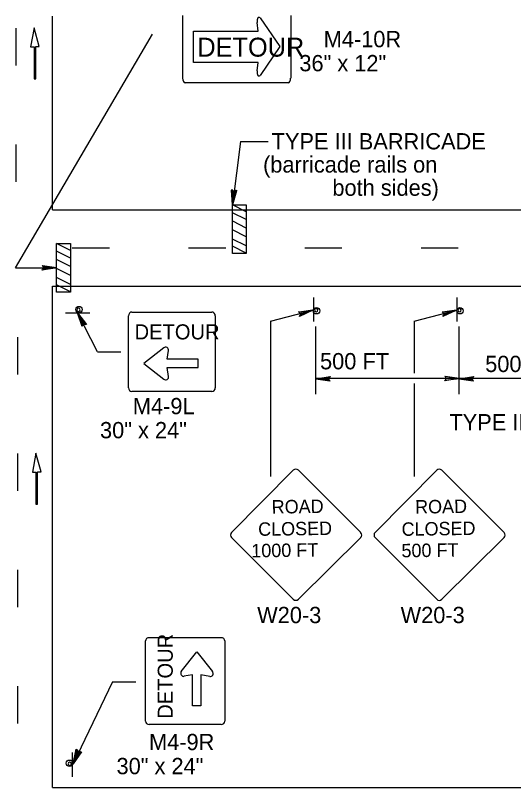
# Model space of a CAD drawing. Extents: x -14145 to -13662, y 30244 to 30661.
# Drawn here: x -13884.58 to -13878.15, y 30273.01 to 30282.97 of the extents above; entities that cross this region are included whole.
import ezdxf

# ---------------------------------------------------------------- set-up
doc = ezdxf.new("R2010")
doc.units = 0
doc.layers.add('1', color=7, linetype='Continuous')
doc.layers.add('2', color=7, linetype='Continuous')

msp = doc.modelspace()

# ---------------------------------------------------------------- linework, layer by layer
at = {"layer": '1'}
for p, q in [((-13884.1009, 30280.4604), (-13884.1009, 30282.9604)), ((-13882.419, 30282.161), (-13882.419, 30282.968)), ((-13881.422, 30282.936), (-13881.166, 30282.566)), ((-13881.026, 30282.968), (-13881.026, 30282.161)), ((-13884.57, 30282.804), (-13884.57, 30282.324)), ((-13884.3352, 30282.8092), (-13884.3813, 30282.5654)), ((-13884.2691, 30282.5679), (-13884.3352, 30282.8092)), ((-13881.445, 30282.767), (-13881.459, 30282.877)), ((-13884.5768, 30279.7153), (-13882.8072, 30282.7271)), ((-13882.28, 30282.363), (-13882.28, 30282.767)), ((-13882.28, 30282.767), (-13881.445, 30282.767)), ((-13884.3813, 30282.5654), (-13884.3362, 30282.5654)), ((-13884.3362, 30282.5654), (-13884.3362, 30282.1514)), ((-13884.3142, 30282.1514), (-13884.3142, 30282.5679)), ((-13884.3142, 30282.5679), (-13884.2691, 30282.5679)), ((-13881.166, 30282.566), (-13881.422, 30282.195)), ((-13881.445, 30282.363), (-13882.28, 30282.363)), ((-13881.459, 30282.252), (-13881.445, 30282.363)), ((-13884.3362, 30282.1514), (-13884.3142, 30282.1514)), ((-13881.059, 30282.101), (-13882.387, 30282.101)), ((-13884.57, 30281.304), (-13884.57, 30280.824)), ((-13881.676, 30281.341), (-13881.779, 30280.525)), ((-13881.6749, 30281.3409), (-13881.3182, 30281.3409)), ((-13881.601, 30280.437), (-13881.779, 30280.525)), ((-13884.1009, 30280.4604), (-13874.5271, 30280.4604)), ((-13881.601, 30280.336), (-13881.779, 30280.425)), ((-13881.601, 30280.227), (-13881.771, 30280.316)), ((-13881.601, 30280.114), (-13881.779, 30280.203)), ((-13883.868, 30279.94), (-13884.046, 30280.028)), ((-13881.601, 30279.997), (-13881.779, 30280.086)), ((-13883.868, 30279.839), (-13884.046, 30279.928)), ((-13883.365, 30279.969), (-13883.845, 30279.969)), ((-13881.865, 30279.969), (-13882.345, 30279.969)), ((-13881.601, 30279.904), (-13881.779, 30279.993)), ((-13880.365, 30279.969), (-13880.845, 30279.969)), ((-13878.865, 30279.969), (-13879.345, 30279.969)), ((-13883.868, 30279.73), (-13884.038, 30279.819)), ((-13884.577, 30279.715), (-13884.046, 30279.715)), ((-13883.868, 30279.617), (-13884.046, 30279.706)), ((-13883.868, 30279.5), (-13884.046, 30279.589)), ((-13884.1009, 30279.4764), (-13874.5045, 30279.4764)), ((-13884.1009, 30273.0146), (-13884.1009, 30279.4764)), ((-13883.868, 30279.407), (-13884.046, 30279.496)), ((-13880.733, 30279.334), (-13880.733, 30279.022)), ((-13880.733, 30279.334), (-13880.733, 30279.022)), ((-13880.733, 30279.334), (-13880.733, 30279.022)), ((-13880.733, 30279.334), (-13880.733, 30279.022)), ((-13880.733, 30279.334), (-13880.733, 30279.022)), ((-13880.733, 30279.334), (-13880.733, 30279.022)), ((-13878.883, 30279.334), (-13878.883, 30279.022)), ((-13878.883, 30279.334), (-13878.883, 30279.022)), ((-13878.883, 30279.334), (-13878.883, 30279.022)), ((-13878.883, 30279.334), (-13878.883, 30279.022)), ((-13878.883, 30279.334), (-13878.883, 30279.022)), ((-13878.883, 30279.334), (-13878.883, 30279.022)), ((-13883.931, 30279.136), (-13883.619, 30279.136)), ((-13883.931, 30279.136), (-13883.619, 30279.136)), ((-13883.931, 30279.136), (-13883.619, 30279.136)), ((-13883.931, 30279.136), (-13883.619, 30279.136)), ((-13883.931, 30279.136), (-13883.619, 30279.136)), ((-13883.931, 30279.136), (-13883.619, 30279.136)), ((-13883.52, 30278.63), (-13883.775, 30279.136)), ((-13883.075, 30279.145), (-13882.042, 30279.145)), ((-13881.286, 30279.027), (-13880.739, 30279.167)), ((-13881.286, 30279.027), (-13880.739, 30279.167)), ((-13879.436, 30279.027), (-13878.889, 30279.167)), ((-13879.436, 30279.027), (-13878.889, 30279.167)), ((-13879.436, 30279.027), (-13878.889, 30279.167)), ((-13883.118, 30278.169), (-13883.118, 30279.095)), ((-13881.999, 30279.095), (-13881.999, 30278.169)), ((-13881.2864, 30279.0274), (-13881.2864, 30277.0265)), ((-13879.4362, 30279.0274), (-13879.4362, 30278.3579)), ((-13879.4362, 30279.0274), (-13879.4362, 30278.3579)), ((-13879.4362, 30279.0274), (-13879.4362, 30278.3579)), ((-13880.703, 30278.085), (-13880.703, 30278.959)), ((-13880.703, 30278.085), (-13880.703, 30278.959)), ((-13880.703, 30278.085), (-13880.703, 30278.959)), ((-13878.853, 30278.085), (-13878.853, 30278.959)), ((-13878.853, 30278.085), (-13878.853, 30278.959)), ((-13878.853, 30278.085), (-13878.853, 30278.959)), ((-13884.547, 30278.341), (-13884.547, 30278.821)), ((-13883.5204, 30278.6302), (-13883.2164, 30278.6302)), ((-13882.665, 30278.682), (-13882.919, 30278.482)), ((-13882.622, 30278.536), (-13882.603, 30278.648)), ((-13882.221, 30278.536), (-13882.622, 30278.536)), ((-13882.221, 30278.429), (-13882.221, 30278.536)), ((-13882.919, 30278.482), (-13882.662, 30278.279)), ((-13882.601, 30278.315), (-13882.621, 30278.429)), ((-13882.621, 30278.429), (-13882.221, 30278.429)), ((-13878.853, 30278.289), (-13880.703, 30278.289)), ((-13878.853, 30278.289), (-13880.703, 30278.289)), ((-13878.853, 30278.289), (-13880.703, 30278.289)), ((-13879.4362, 30278.224), (-13879.4362, 30277.0265)), ((-13877.003, 30278.289), (-13878.853, 30278.289)), ((-13882.042, 30278.12), (-13883.075, 30278.12)), ((-13884.547, 30276.841), (-13884.547, 30277.321)), ((-13884.3122, 30277.3262), (-13884.3583, 30277.0824)), ((-13884.2461, 30277.0849), (-13884.3122, 30277.3262)), ((-13884.3583, 30277.0824), (-13884.3132, 30277.0824)), ((-13884.3132, 30277.0824), (-13884.3132, 30276.6684)), ((-13884.2912, 30276.6684), (-13884.2912, 30277.0849)), ((-13884.2912, 30277.0849), (-13884.2461, 30277.0849)), ((-13880.993, 30277.106), (-13881.788, 30276.303)), ((-13880.993, 30277.106), (-13881.788, 30276.303)), ((-13880.993, 30277.106), (-13881.788, 30276.303)), ((-13880.123, 30276.303), (-13880.926, 30277.106)), ((-13880.123, 30276.303), (-13880.926, 30277.106)), ((-13880.123, 30276.303), (-13880.926, 30277.106)), ((-13879.143, 30277.106), (-13879.938, 30276.303)), ((-13879.143, 30277.106), (-13879.938, 30276.303)), ((-13879.143, 30277.106), (-13879.938, 30276.303)), ((-13878.273, 30276.303), (-13879.076, 30277.106)), ((-13878.273, 30276.303), (-13879.076, 30277.106)), ((-13878.273, 30276.303), (-13879.076, 30277.106)), ((-13884.3132, 30276.6684), (-13884.2912, 30276.6684)), ((-13881.788, 30276.237), (-13880.993, 30275.442)), ((-13881.788, 30276.237), (-13880.993, 30275.442)), ((-13881.788, 30276.237), (-13880.993, 30275.442)), ((-13880.926, 30275.442), (-13880.124, 30276.237)), ((-13880.926, 30275.442), (-13880.124, 30276.237)), ((-13880.926, 30275.442), (-13880.124, 30276.237)), ((-13879.938, 30276.237), (-13879.143, 30275.442)), ((-13879.938, 30276.237), (-13879.143, 30275.442)), ((-13879.938, 30276.237), (-13879.143, 30275.442)), ((-13879.076, 30275.442), (-13878.274, 30276.237)), ((-13879.076, 30275.442), (-13878.274, 30276.237)), ((-13879.076, 30275.442), (-13878.274, 30276.237)), ((-13884.547, 30275.341), (-13884.547, 30275.821)), ((-13882.851, 30274.947), (-13881.925, 30274.947)), ((-13882.901, 30273.871), (-13882.901, 30274.904)), ((-13881.876, 30274.904), (-13881.876, 30273.871)), ((-13882.438, 30274.512), (-13882.238, 30274.766)), ((-13882.238, 30274.766), (-13882.035, 30274.509)), ((-13882.292, 30274.469), (-13882.404, 30274.45)), ((-13882.292, 30274.068), (-13882.292, 30274.469)), ((-13882.071, 30274.448), (-13882.185, 30274.468)), ((-13882.185, 30274.468), (-13882.185, 30274.068)), ((-13883.326, 30274.379), (-13883.833, 30273.322)), ((-13883.326, 30274.379), (-13883.0227, 30274.379)), ((-13884.547, 30273.841), (-13884.547, 30274.321)), ((-13882.185, 30274.068), (-13882.292, 30274.068)), ((-13881.925, 30273.828), (-13882.851, 30273.828)), ((-13883.839, 30273.155), (-13883.839, 30273.467)), ((-13883.839, 30273.155), (-13883.839, 30273.467)), ((-13883.839, 30273.155), (-13883.839, 30273.467)), ((-13883.839, 30273.155), (-13883.839, 30273.467)), ((-13883.839, 30273.155), (-13883.839, 30273.467)), ((-13883.839, 30273.155), (-13883.839, 30273.467)), ((-13884.1009, 30273.0146), (-13874.5045, 30273.0146))]:
    msp.add_line(p, q, dxfattribs=at)
for points in [[(-13881.735, 30280.702), (-13881.751, 30280.695), (-13881.779, 30280.525), (-13881.735, 30280.702), (-13881.727, 30280.705), (-13881.779, 30280.525), (-13881.77, 30280.696), (-13881.779, 30280.706), (-13881.779, 30280.525), (-13881.788, 30280.716), (-13881.779, 30280.706)], [(-13881.734, 30280.712), (-13881.75, 30280.705), (-13881.778, 30280.535), (-13881.734, 30280.712), (-13881.726, 30280.715), (-13881.778, 30280.535), (-13881.769, 30280.706), (-13881.778, 30280.716), (-13881.778, 30280.535), (-13881.787, 30280.726), (-13881.778, 30280.716)], [(-13881.734, 30280.712), (-13881.75, 30280.705), (-13881.778, 30280.535), (-13881.734, 30280.712), (-13881.726, 30280.715), (-13881.778, 30280.535), (-13881.769, 30280.706), (-13881.778, 30280.716), (-13881.778, 30280.535), (-13881.787, 30280.726), (-13881.778, 30280.716)], [(-13884.226, 30279.739), (-13884.22, 30279.727), (-13884.046, 30279.715), (-13884.226, 30279.739), (-13884.232, 30279.745), (-13884.046, 30279.715), (-13884.22, 30279.709), (-13884.226, 30279.697), (-13884.046, 30279.715), (-13884.232, 30279.685), (-13884.226, 30279.697)], [(-13883.713, 30278.965), (-13883.704, 30278.98), (-13883.775, 30279.136), (-13883.713, 30278.965), (-13883.718, 30278.958), (-13883.775, 30279.136), (-13883.688, 30278.989), (-13883.675, 30278.986), (-13883.775, 30279.136), (-13883.662, 30278.983), (-13883.675, 30278.986)], [(-13883.713, 30278.965), (-13883.704, 30278.98), (-13883.775, 30279.136), (-13883.713, 30278.965), (-13883.718, 30278.958), (-13883.775, 30279.136), (-13883.688, 30278.989), (-13883.675, 30278.986), (-13883.775, 30279.136), (-13883.662, 30278.983), (-13883.675, 30278.986)], [(-13883.713, 30278.965), (-13883.704, 30278.98), (-13883.775, 30279.136), (-13883.713, 30278.965), (-13883.718, 30278.958), (-13883.775, 30279.136), (-13883.688, 30278.989), (-13883.675, 30278.986), (-13883.775, 30279.136), (-13883.662, 30278.983), (-13883.675, 30278.986)], [(-13880.919, 30279.143), (-13880.907, 30279.131), (-13880.739, 30279.167), (-13880.919, 30279.143), (-13880.925, 30279.149), (-13880.739, 30279.167), (-13880.901, 30279.113), (-13880.907, 30279.101), (-13880.739, 30279.167), (-13880.913, 30279.089), (-13880.907, 30279.101)], [(-13880.919, 30279.143), (-13880.907, 30279.131), (-13880.739, 30279.167), (-13880.919, 30279.143), (-13880.925, 30279.149), (-13880.739, 30279.167), (-13880.901, 30279.113), (-13880.907, 30279.101), (-13880.739, 30279.167), (-13880.913, 30279.089), (-13880.907, 30279.101)], [(-13880.919, 30279.143), (-13880.907, 30279.131), (-13880.739, 30279.167), (-13880.919, 30279.143), (-13880.925, 30279.149), (-13880.739, 30279.167), (-13880.901, 30279.113), (-13880.907, 30279.101), (-13880.739, 30279.167), (-13880.913, 30279.089), (-13880.907, 30279.101)], [(-13879.069, 30279.143), (-13879.057, 30279.131), (-13878.889, 30279.167), (-13879.069, 30279.143), (-13879.075, 30279.149), (-13878.889, 30279.167), (-13879.051, 30279.113), (-13879.057, 30279.101), (-13878.889, 30279.167), (-13879.063, 30279.089), (-13879.057, 30279.101)], [(-13879.069, 30279.143), (-13879.057, 30279.131), (-13878.889, 30279.167), (-13879.069, 30279.143), (-13879.075, 30279.149), (-13878.889, 30279.167), (-13879.051, 30279.113), (-13879.057, 30279.101), (-13878.889, 30279.167), (-13879.063, 30279.089), (-13879.057, 30279.101)], [(-13879.069, 30279.143), (-13879.057, 30279.131), (-13878.889, 30279.167), (-13879.069, 30279.143), (-13879.075, 30279.149), (-13878.889, 30279.167), (-13879.051, 30279.113), (-13879.057, 30279.101), (-13878.889, 30279.167), (-13879.063, 30279.089), (-13879.057, 30279.101)], [(-13879.033, 30278.313), (-13879.027, 30278.295), (-13878.853, 30278.289), (-13879.033, 30278.313), (-13879.039, 30278.319), (-13878.853, 30278.289), (-13879.027, 30278.283), (-13879.033, 30278.265), (-13878.853, 30278.289), (-13879.039, 30278.259), (-13879.033, 30278.265)], [(-13879.033, 30278.313), (-13879.027, 30278.295), (-13878.853, 30278.289), (-13879.033, 30278.313), (-13879.039, 30278.319), (-13878.853, 30278.289), (-13879.027, 30278.283), (-13879.033, 30278.265), (-13878.853, 30278.289), (-13879.039, 30278.259), (-13879.033, 30278.265)], [(-13879.033, 30278.313), (-13879.027, 30278.295), (-13878.853, 30278.289), (-13879.033, 30278.313), (-13879.039, 30278.319), (-13878.853, 30278.289), (-13879.027, 30278.283), (-13879.033, 30278.265), (-13878.853, 30278.289), (-13879.039, 30278.259), (-13879.033, 30278.265)], [(-13880.523, 30278.259), (-13880.529, 30278.271), (-13880.703, 30278.283), (-13880.523, 30278.259), (-13880.517, 30278.253), (-13880.703, 30278.283), (-13880.529, 30278.289), (-13880.523, 30278.301), (-13880.703, 30278.283), (-13880.517, 30278.313), (-13880.523, 30278.301)], [(-13880.523, 30278.259), (-13880.529, 30278.271), (-13880.703, 30278.283), (-13880.523, 30278.259), (-13880.517, 30278.253), (-13880.703, 30278.283), (-13880.529, 30278.289), (-13880.523, 30278.301), (-13880.703, 30278.283), (-13880.517, 30278.313), (-13880.523, 30278.301)], [(-13880.523, 30278.259), (-13880.529, 30278.271), (-13880.703, 30278.283), (-13880.523, 30278.259), (-13880.517, 30278.253), (-13880.703, 30278.283), (-13880.529, 30278.289), (-13880.523, 30278.301), (-13880.703, 30278.283), (-13880.517, 30278.313), (-13880.523, 30278.301)], [(-13878.673, 30278.259), (-13878.679, 30278.271), (-13878.853, 30278.283), (-13878.673, 30278.259), (-13878.667, 30278.253), (-13878.853, 30278.283), (-13878.679, 30278.289), (-13878.673, 30278.301), (-13878.853, 30278.283), (-13878.667, 30278.313), (-13878.673, 30278.301)], [(-13878.673, 30278.259), (-13878.679, 30278.271), (-13878.853, 30278.283), (-13878.673, 30278.259), (-13878.667, 30278.253), (-13878.853, 30278.283), (-13878.679, 30278.289), (-13878.673, 30278.301), (-13878.853, 30278.283), (-13878.667, 30278.313), (-13878.673, 30278.301)], [(-13878.673, 30278.259), (-13878.679, 30278.271), (-13878.853, 30278.283), (-13878.673, 30278.259), (-13878.667, 30278.253), (-13878.853, 30278.283), (-13878.679, 30278.289), (-13878.673, 30278.301), (-13878.853, 30278.283), (-13878.667, 30278.313), (-13878.673, 30278.301)], [(-13883.746, 30273.481), (-13883.763, 30273.479), (-13883.833, 30273.322), (-13883.746, 30273.481), (-13883.737, 30273.483), (-13883.833, 30273.322), (-13883.781, 30273.485), (-13883.787, 30273.497), (-13883.833, 30273.322), (-13883.793, 30273.508), (-13883.787, 30273.497)], [(-13883.746, 30273.481), (-13883.763, 30273.479), (-13883.833, 30273.322), (-13883.746, 30273.481), (-13883.737, 30273.483), (-13883.833, 30273.322), (-13883.781, 30273.485), (-13883.787, 30273.497), (-13883.833, 30273.322), (-13883.793, 30273.508), (-13883.787, 30273.497)], [(-13883.736, 30273.475), (-13883.753, 30273.474), (-13883.833, 30273.322), (-13883.736, 30273.475), (-13883.727, 30273.477), (-13883.833, 30273.322), (-13883.771, 30273.481), (-13883.776, 30273.494), (-13883.833, 30273.322), (-13883.781, 30273.505), (-13883.776, 30273.494)]]:
    msp.add_lwpolyline(points, dxfattribs=at)
for points in [[(-13881.779, 30280.5254), (-13881.601, 30280.5254), (-13881.601, 30279.8994), (-13881.779, 30279.8994)], [(-13884.0461, 30280.0283), (-13883.8681, 30280.0283), (-13883.8681, 30279.4023), (-13884.0461, 30279.4023)]]:
    msp.add_lwpolyline(points, close=True, dxfattribs=at)
for centre in [(-13883.7573, 30279.177), (-13883.7573, 30279.177), (-13883.7573, 30279.177), (-13880.6932, 30279.1608), (-13880.6932, 30279.1608), (-13880.6932, 30279.1608), (-13878.8432, 30279.1608), (-13878.8432, 30279.1608), (-13878.8432, 30279.1608), (-13883.8804, 30273.329), (-13883.8804, 30273.329), (-13883.8804, 30273.329)]:
    msp.add_circle(centre, 0.0408, dxfattribs=at)
for centre, radius, start, end in [((-13883.7652, 30279.1718), 0.0214, 279.52098, 274.25011), ((-13883.7652, 30279.1718), 0.0214, 279.52098, 274.25011), ((-13883.7652, 30279.1718), 0.0214, 279.52098, 274.25011), ((-13880.6984, 30279.1687), 0.0214, 189.52098, 184.25011), ((-13880.6984, 30279.1687), 0.0214, 189.52098, 184.25011), ((-13880.6984, 30279.1687), 0.0214, 189.52098, 184.25011), ((-13878.8484, 30279.1687), 0.0214, 189.52098, 184.25011), ((-13878.8484, 30279.1687), 0.0214, 189.52098, 184.25011), ((-13878.8484, 30279.1687), 0.0214, 189.52098, 184.25011), ((-13882.6409, 30278.6525), 0.038, 349.47534, 130.14086), ((-13882.639, 30278.3088), 0.038, 227.84575, 11.75238), ((-13880.9606, 30277.0727), 0.0465, 45, 135), ((-13880.9606, 30277.0727), 0.0465, 45, 135), ((-13880.9606, 30277.0727), 0.0465, 45, 135), ((-13879.1104, 30277.0726), 0.0465, 45, 135), ((-13879.1104, 30277.0726), 0.0465, 45, 135), ((-13879.1104, 30277.0726), 0.0465, 45, 135), ((-13881.7556, 30276.2702), 0.0465, 135, 225), ((-13880.1576, 30276.2697), 0.0465, 315, 45), ((-13880.1576, 30276.2697), 0.0465, 315, 45), ((-13880.1576, 30276.2697), 0.0465, 315, 45), ((-13879.9054, 30276.2701), 0.0465, 135, 225), ((-13879.9054, 30276.2701), 0.0465, 135, 225), ((-13879.9054, 30276.2701), 0.0465, 135, 225), ((-13878.3074, 30276.2696), 0.0465, 315, 45), ((-13878.3074, 30276.2696), 0.0465, 315, 45), ((-13878.3074, 30276.2696), 0.0465, 315, 45), ((-13880.9606, 30275.4747), 0.0465, 225, 315), ((-13880.9606, 30275.4747), 0.0465, 225, 315), ((-13880.9606, 30275.4747), 0.0465, 225, 315), ((-13879.1104, 30275.4746), 0.0465, 225, 315), ((-13879.1104, 30275.4746), 0.0465, 225, 315), ((-13879.1104, 30275.4746), 0.0465, 225, 315), ((-13882.4072, 30274.4858), 0.038, 139.85914, 280.52466), ((-13882.0635, 30274.4838), 0.038, 258.24762, 42.15425), ((-13883.8753, 30273.3211), 0.0214, 9.52098, 4.25011), ((-13883.8753, 30273.3211), 0.0214, 9.52098, 4.25011), ((-13883.8753, 30273.3211), 0.0214, 9.52098, 4.25011)]:
    msp.add_arc(centre, radius, start, end, dxfattribs=at)
for centre, major_axis, ratio, start_param, end_param in [((-13881.4366, 30282.8927), (0, -0.0524), 0.4667, 2.525615, 5.00089), ((-13881.4366, 30282.2376), (0, -0.0524), 0.4667, 4.423888, 6.899163), ((-13882.3874, 30282.1608), (0, -0.0602), 0.545182, 4.712389, 6.283185), ((-13881.0599, 30282.1608), (0, 0.0602), 0.545182, 3.141593, 4.712389), ((-13883.0758, 30279.0956), (0, -0.0492), 0.866667, 3.141593, 4.712389), ((-13882.0421, 30279.0956), (0, 0.0492), 0.866667, 4.712389, 6.283185), ((-13883.0758, 30278.169), (0, -0.0492), 0.866667, 4.712389, 6.283185), ((-13882.0421, 30278.169), (0, 0.0492), 0.866667, 3.141593, 4.712389), ((-13882.8504, 30274.9041), (-0.0492, 0), 0.866667, 4.712389, 6.283185), ((-13881.9238, 30274.9041), (-0.0492, 0), 0.866667, 3.141593, 4.712389), ((-13882.8504, 30273.8704), (0.0492, 0), 0.866667, 3.141593, 4.712389), ((-13881.9238, 30273.8704), (0.0492, 0), 0.866667, 4.712389, 6.283185)]:
    msp.add_ellipse(centre, major_axis=major_axis, ratio=ratio, start_param=start_param, end_param=end_param, dxfattribs=at)

# ---------------------------------------------------------------- texts
for height, p in [(0.24397, (-13882.23, 30282.437)), (0.19407, (-13883.04, 30278.792))]:
    msp.add_text('DETOUR', height=height, dxfattribs=at).set_placement(p)
for s, height, rotation, p in [('ROAD', 0.17347, 0.75664, (-13881.271, 30276.546)), ('ROAD', 0.17347, 0.75664, (-13879.421, 30276.546)), ('CLOSED', 0.17325, 0.75884, (-13881.445, 30276.259)), ('CLOSED', 0.17325, 0.75884, (-13879.595, 30276.259)), ('1000 FT', 0.17347, 0.74807, (-13881.534, 30275.981)), ('500 FT', 0.17347, 0.74807, (-13879.597, 30275.982)), ('DETOUR', 0.19407, 90, (-13882.548, 30273.901))]:
    msp.add_text(s, height=height, rotation=rotation, dxfattribs=at).set_placement(p)
at = {"layer": '2'}
for s, p in [('M4-10R', (-13880.601, 30282.558)), ('36" x 12"', (-13880.915, 30282.248)), ('TYPE III BARRICADE', (-13881.272, 30281.241)), ('(barricade rails on', (-13881.383, 30280.942)), ('both sides)', (-13880.489, 30280.643)), ('500 FT', (-13880.648, 30278.406)), ('500 FT', (-13878.518, 30278.371)), ('M4-9L', (-13883.062, 30277.827)), ('TYPE III BARRICADE', (-13878.98, 30277.619)), ('30" x 24"', (-13883.486, 30277.517)), ('W20-3', (-13881.459, 30275.134)), ('W20-3', (-13879.609, 30275.134)), ('M4-9R', (-13882.854, 30273.497)), ('30" x 24"', (-13883.273, 30273.187))]:
    msp.add_text(s, height=0.21, dxfattribs=at).set_placement(p)

doc.saveas('drawing.dxf')
